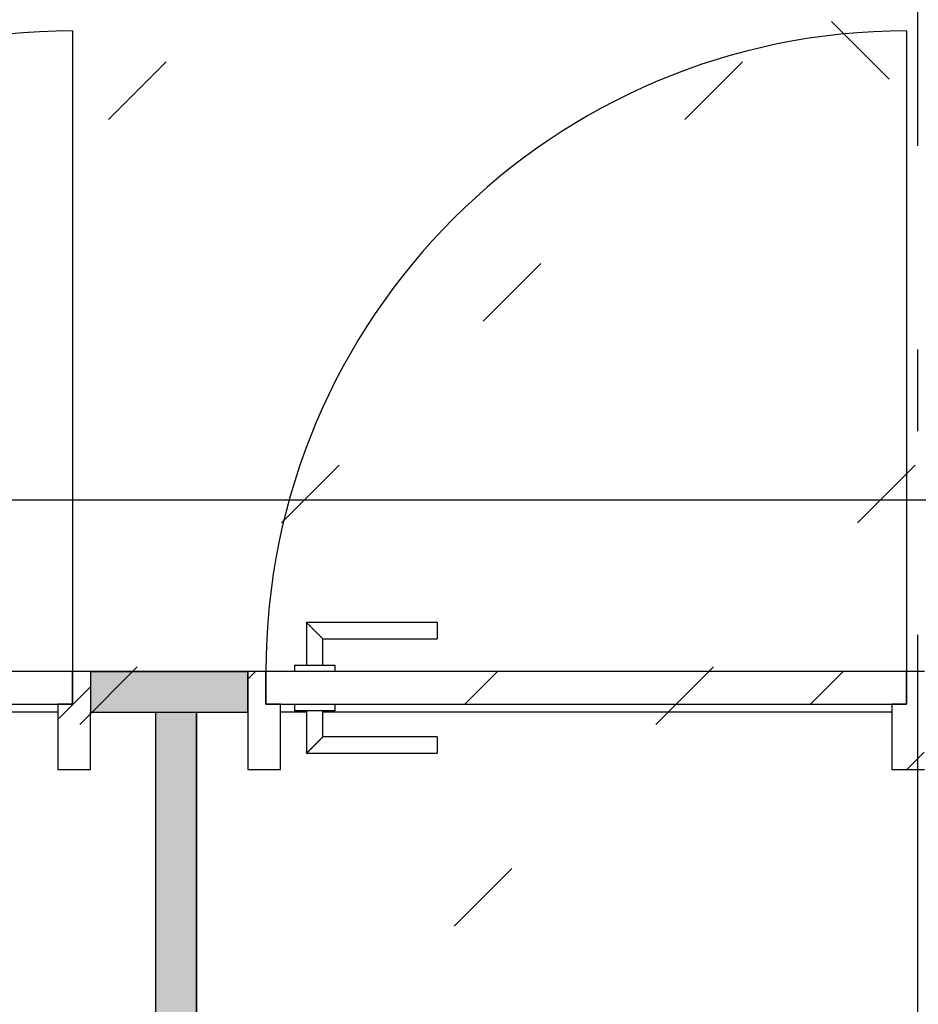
# Model space of a CAD drawing. Extents: x 2 to 87, y -108 to 11.
# Tile 276 of 352: x 41.53 to 42.63, y -36.36 to -35.15. Entities that reach past the tile are written whole.
import ezdxf

# ---------------------------------------------------------------- set-up
doc = ezdxf.new("R2010")
doc.units = 0
doc.header["$MEASUREMENT"] = 0
doc.linetypes.add('DASHDOT', pattern=[1, 0.5, -0.25, 0, -0.25])
doc.linetypes.add('DOT', pattern=[0.25, 0, -0.25])
for name, color, linetype in [('10', 7, 'CONTINUOUS'), ('16', 7, 'CONTINUOUS'), ('25', 7, 'CONTINUOUS'), ('30', 7, 'CONTINUOUS'), ('5', 7, 'CONTINUOUS'), ('6', 7, 'CONTINUOUS'), ('8', 7, 'CONTINUOUS')]:
    doc.layers.add(name, color=color, linetype=linetype)

msp = doc.modelspace()

# ---------------------------------------------------------------- linework, layer by layer
at = {"layer": '10', "color": 7, "linetype": 'Continuous'}
msp.add_line((31.8309, -35.742), (43.8776, -35.742), dxfattribs=at)
at = {"layer": '16', "color": 62, "linetype": 'Continuous'}
for p, q in [((41.5906, -35.1665), (41.5906, -35.9525)), ((42.6139, -35.1665), (42.6139, -35.9525))]:
    msp.add_line(p, q, dxfattribs=at)
for centre in [(41.5906, -35.9525), (42.6139, -35.9525)]:
    msp.add_arc(centre, 0.786, 90, 180, dxfattribs=at)
at = {"layer": '25', "color": 62, "linetype": 'Continuous'}
for p, q in [((41.6126, -35.9525), (41.8059, -35.9525)), ((41.6126, -35.9525), (41.6126, -36.0025)), ((41.8059, -35.9525), (41.8059, -36.0025)), ((41.6126, -36.0025), (41.7426, -36.0025)), ((41.6926, -36.0025), (41.7426, -36.0025)), ((41.6926, -36.0025), (41.6926, -37.2025)), ((41.7426, -36.0025), (41.7426, -37.2025)), ((41.7426, -36.0025), (41.8059, -36.0025))]:
    msp.add_line(p, q, dxfattribs=at)
for points in [[(41.6126, -35.9525), (41.6126, -35.9525), (41.8059, -35.9525)], [(41.6126, -35.9525), (41.6126, -36.0025), (41.8059, -36.0025)], [(41.6126, -35.9525), (41.8059, -35.9525), (41.8059, -36.0025)], [(41.6126, -36.0025), (41.6126, -36.0025), (41.7426, -36.0025)], [(41.6926, -36.0025), (41.6926, -36.0025), (41.7426, -36.0025)], [(41.6926, -36.0025), (41.6926, -37.2025), (41.7426, -37.2025)], [(41.6926, -36.0025), (41.7426, -36.0025), (41.7426, -37.2025)], [(41.7426, -36.0025), (41.7426, -36.0025), (41.8059, -36.0025)]]:
    msp.add_solid(points, dxfattribs=at)
at = {"layer": '30', "color": 62, "linetype": 'Continuous'}
for p, q in [((41.6126, -35.9525), (41.5906, -35.9525)), ((41.5906, -35.9525), (41.5906, -35.9925)), ((41.8279, -35.9525), (41.8059, -35.9525)), ((41.8279, -35.9925), (41.8279, -35.9525)), ((42.6359, -35.9525), (42.6139, -35.9525)), ((42.6139, -35.9525), (42.6139, -35.9925)), ((41.5906, -35.9925), (41.5726, -35.9925)), ((41.5726, -35.9925), (41.5726, -36.0725)), ((41.8459, -35.9925), (41.8279, -35.9925)), ((41.8459, -36.0725), (41.8459, -35.9925)), ((42.6139, -35.9925), (42.5959, -35.9925)), ((42.5959, -35.9925), (42.5959, -36.0725)), ((41.6126, -36.0725), (41.6126, -36.0025)), ((41.8059, -36.0025), (41.8059, -36.0725)), ((41.5726, -36.0725), (41.6126, -36.0725)), ((41.8059, -36.0725), (41.8459, -36.0725)), ((42.5959, -36.0725), (42.6359, -36.0725))]:
    msp.add_line(p, q, dxfattribs=at)
at = {"layer": '5', "color": 7, "linetype": 'DASHDOT'}
msp.add_line((42.6276, -7.3075), (42.6276, -96.5075), dxfattribs=at)
at = {"layer": '6', "color": 62, "linetype": 'Continuous'}
for p, q in [((41.8059, -35.9525), (41.6126, -35.9525)), ((41.6126, -35.9525), (41.6126, -36.0025)), ((41.8059, -36.0025), (41.8059, -35.9525)), ((41.5726, -36.0025), (40.8746, -36.0025)), ((41.6126, -36.0025), (41.6926, -36.0025)), ((41.6926, -36.0025), (41.6926, -37.2025)), ((41.7426, -37.2025), (41.7426, -36.0025)), ((41.7426, -36.0025), (41.8059, -36.0025)), ((41.8779, -36.0025), (41.8459, -36.0025)), ((42.5959, -36.0025), (41.8979, -36.0025))]:
    msp.add_line(p, q, dxfattribs=at)
at = {"layer": '8', "color": 5, "linetype": 'DOT'}
for p, q in [((44.0776, -36.7106), (33.5276, -26.1606)), ((38.9124, -37.9974), (49.6276, -27.2822)), ((43.2431, -37.9974), (33.5276, -28.2819)), ((39.6195, -37.9974), (44.0776, -33.5393)), ((40.3266, -37.9974), (44.0776, -34.2464))]:
    msp.add_line(p, q, dxfattribs=at)
at = {"layer": '8', "color": 62, "linetype": 'Continuous'}
for p, q in [((41.8779, -35.8925), (41.8779, -35.9445)), ((42.0379, -35.8925), (41.8779, -35.8925)), ((42.0379, -35.8925), (42.0379, -35.9125)), ((41.8979, -35.9445), (41.8979, -35.9125)), ((41.8979, -35.9125), (42.0379, -35.9125)), ((41.8629, -35.9445), (41.8629, -35.9525)), ((41.8629, -35.9445), (41.9129, -35.9445)), ((41.9129, -35.9525), (41.9129, -35.9445)), ((41.5906, -35.9525), (40.8046, -35.9525)), ((41.5906, -35.9925), (41.5906, -35.9525)), ((41.8059, -35.9618), (41.8152, -35.9525)), ((42.6139, -35.9525), (41.8279, -35.9525)), ((41.8279, -35.9525), (41.8279, -35.9925)), ((42.0721, -35.9925), (42.1121, -35.9525)), ((42.4964, -35.9925), (42.5364, -35.9525)), ((42.6139, -35.9925), (42.6139, -35.9525)), ((41.5726, -36.0112), (41.6126, -35.9712)), ((40.8046, -35.9925), (41.5906, -35.9925)), ((41.8279, -35.9925), (42.6139, -35.9925)), ((41.8629, -35.9925), (41.8629, -36.0005)), ((41.9129, -36.0005), (41.9129, -35.9925)), ((41.9129, -36.0005), (41.8629, -36.0005)), ((41.8779, -36.0005), (41.8779, -36.0525)), ((41.8979, -36.0325), (41.8979, -36.0005)), ((42.0379, -36.0325), (41.8979, -36.0325)), ((42.0379, -36.0325), (42.0379, -36.0525)), ((41.8779, -36.0525), (42.0379, -36.0525)), ((42.6144, -36.0725), (42.6357, -36.0512))]:
    msp.add_line(p, q, dxfattribs=at)
for points in [[(41.8979, -35.9125), (41.8979, -35.9124), (41.8978, -35.9124), (41.8978, -35.9124), (41.8978, -35.9124), (41.8978, -35.9124), (41.8978, -35.9124), (41.8978, -35.9124), (41.8978, -35.9124), (41.8978, -35.9124), (41.8978, -35.9124), (41.8978, -35.9124), (41.8978, -35.9124), (41.8978, -35.9124), (41.8978, -35.9124), (41.8978, -35.9124), (41.8978, -35.9124), (41.8978, -35.9124), (41.8978, -35.9124), (41.8978, -35.9124), (41.8978, -35.9124), (41.8978, -35.9124), (41.8978, -35.9124), (41.8978, -35.9124), (41.8978, -35.9124), (41.8978, -35.9124), (41.8978, -35.9124), (41.8978, -35.9124), (41.8978, -35.9124), (41.8977, -35.9123), (41.8977, -35.9123), (41.8977, -35.9123), (41.8977, -35.9123), (41.8977, -35.9123), (41.8977, -35.9123), (41.8977, -35.9123), (41.8977, -35.9123), (41.8977, -35.9123), (41.8977, -35.9123), (41.8977, -35.9123), (41.8977, -35.9123), (41.8977, -35.9123), (41.8977, -35.9123), (41.8977, -35.9123), (41.8977, -35.9123), (41.8977, -35.9123), (41.8977, -35.9123), (41.8977, -35.9123), (41.8976, -35.9122), (41.8976, -35.9122), (41.8976, -35.9122), (41.8976, -35.9122), (41.8976, -35.9122), (41.8976, -35.9122), (41.8976, -35.9122), (41.8976, -35.9122), (41.8976, -35.9122), (41.8976, -35.9122), (41.8976, -35.9122), (41.8976, -35.9122), (41.8976, -35.9122), (41.8976, -35.9122), (41.8976, -35.9122), (41.8975, -35.9121), (41.8974, -35.912), (41.8974, -35.912), (41.8974, -35.912), (41.8974, -35.912), (41.8974, -35.912), (41.8974, -35.912), (41.8974, -35.912), (41.8974, -35.912), (41.8974, -35.912), (41.8974, -35.912), (41.8974, -35.912), (41.8974, -35.912), (41.8973, -35.9119), (41.8973, -35.9119), (41.8973, -35.9119), (41.8973, -35.9119), (41.8973, -35.9119), (41.8973, -35.9119), (41.8973, -35.9119), (41.8973, -35.9119), (41.8973, -35.9119), (41.8973, -35.9119), (41.8972, -35.9118), (41.8972, -35.9118), (41.8972, -35.9118), (41.8972, -35.9118), (41.8972, -35.9118), (41.8972, -35.9118), (41.8972, -35.9118), (41.8972, -35.9118), (41.8972, -35.9118), (41.8972, -35.9118), (41.8971, -35.9117), (41.8971, -35.9117), (41.8971, -35.9117), (41.8971, -35.9117), (41.8971, -35.9117), (41.8971, -35.9117), (41.8971, -35.9117), (41.8971, -35.9117), (41.8971, -35.9117), (41.8971, -35.9117), (41.897, -35.9116), (41.897, -35.9116), (41.897, -35.9116), (41.897, -35.9116), (41.897, -35.9116), (41.897, -35.9116), (41.897, -35.9116), (41.897, -35.9116), (41.897, -35.9115), (41.8969, -35.9115), (41.8969, -35.9115), (41.8969, -35.9115), (41.8969, -35.9115), (41.8969, -35.9115), (41.8969, -35.9115), (41.8969, -35.9115), (41.8969, -35.9115), (41.8968, -35.9114), (41.8968, -35.9114), (41.8968, -35.9114), (41.8968, -35.9114), (41.8968, -35.9114), (41.8968, -35.9114), (41.8968, -35.9114), (41.8968, -35.9114), (41.8967, -35.9113), (41.8967, -35.9113), (41.8967, -35.9113), (41.8967, -35.9113), (41.8967, -35.9113), (41.8967, -35.9113), (41.8967, -35.9113), (41.8967, -35.9113), (41.8966, -35.9112), (41.8966, -35.9112), (41.8966, -35.9112), (41.8966, -35.9112), (41.8966, -35.9112), (41.8966, -35.9112), (41.8966, -35.9112), (41.8964, -35.911), (41.8963, -35.9109), (41.8963, -35.9109), (41.8963, -35.9109), (41.8963, -35.9109), (41.8963, -35.9109), (41.8963, -35.9109), (41.8963, -35.9109), (41.8962, -35.9108), (41.8962, -35.9108), (41.8962, -35.9108), (41.8962, -35.9108), (41.8962, -35.9108), (41.8962, -35.9108), (41.8962, -35.9108), (41.8961, -35.9107), (41.8961, -35.9107), (41.8961, -35.9107), (41.8961, -35.9107), (41.8961, -35.9107), (41.8961, -35.9107), (41.896, -35.9106), (41.896, -35.9106), (41.896, -35.9106), (41.896, -35.9106), (41.896, -35.9106), (41.896, -35.9106), (41.8959, -35.9105), (41.8959, -35.9105), (41.8959, -35.9105), (41.8959, -35.9105), (41.8959, -35.9105), (41.8959, -35.9105), (41.8958, -35.9104), (41.8958, -35.9104), (41.8958, -35.9104), (41.8958, -35.9104), (41.8958, -35.9104), (41.8958, -35.9104), (41.8957, -35.9103), (41.8957, -35.9103), (41.8957, -35.9103), (41.8957, -35.9103), (41.8957, -35.9103), (41.8957, -35.9103), (41.8956, -35.9102), (41.8956, -35.9102), (41.8956, -35.9102), (41.8956, -35.9102), (41.8956, -35.9102), (41.8956, -35.9102), (41.8955, -35.9101), (41.8955, -35.9101), (41.8955, -35.9101), (41.8955, -35.9101), (41.8955, -35.9101), (41.8955, -35.91), (41.8954, -35.91), (41.8954, -35.91), (41.8954, -35.91), (41.8954, -35.91), (41.8954, -35.91), (41.8953, -35.9099), (41.8953, -35.9099), (41.8953, -35.9099), (41.8953, -35.9099), (41.8953, -35.9099), (41.8953, -35.9098), (41.8952, -35.9098), (41.8952, -35.9098), (41.8952, -35.9098), (41.8952, -35.9098), (41.8952, -35.9098), (41.8951, -35.9097), (41.8951, -35.9097), (41.8951, -35.9097), (41.8951, -35.9097), (41.8951, -35.9097), (41.895, -35.9096), (41.895, -35.9096), (41.895, -35.9096), (41.895, -35.9096), (41.895, -35.9096), (41.8949, -35.9095), (41.8949, -35.9095), (41.8949, -35.9095), (41.8949, -35.9095), (41.8949, -35.9095), (41.8948, -35.9094), (41.8948, -35.9094), (41.8948, -35.9094), (41.8948, -35.9094), (41.8948, -35.9094), (41.8948, -35.9094), (41.8947, -35.9093), (41.8946, -35.9092), (41.8946, -35.9092), (41.8946, -35.9092), (41.8946, -35.9092), (41.8945, -35.9091), (41.8945, -35.9091), (41.8945, -35.9091), (41.8945, -35.9091), (41.8945, -35.9091), (41.8944, -35.909), (41.8944, -35.909), (41.8944, -35.909), (41.8944, -35.909), (41.8944, -35.909), (41.8943, -35.9089), (41.8943, -35.9089), (41.8943, -35.9089), (41.8943, -35.9089), (41.8943, -35.9089), (41.8942, -35.9088), (41.8942, -35.9088), (41.8942, -35.9088), (41.8942, -35.9088), (41.8942, -35.9088), (41.8941, -35.9087), (41.8941, -35.9087), (41.8941, -35.9087), (41.8941, -35.9087), (41.894, -35.9086), (41.894, -35.9086), (41.894, -35.9086), (41.894, -35.9086), (41.894, -35.9086), (41.8939, -35.9085), (41.8939, -35.9085), (41.8939, -35.9085), (41.8939, -35.9085), (41.8939, -35.9084), (41.8938, -35.9084), (41.8938, -35.9084), (41.8938, -35.9084), (41.8938, -35.9084), (41.8937, -35.9083), (41.8937, -35.9083), (41.8937, -35.9083), (41.8937, -35.9083), (41.8937, -35.9083), (41.8936, -35.9082), (41.8936, -35.9082), (41.8936, -35.9082), (41.8936, -35.9082), (41.8935, -35.9081), (41.8935, -35.9081), (41.8935, -35.9081), (41.8935, -35.9081), (41.8934, -35.908), (41.8934, -35.908), (41.8934, -35.908), (41.8934, -35.908), (41.8934, -35.908), (41.8933, -35.9079), (41.8933, -35.9079), (41.8933, -35.9079), (41.8933, -35.9079), (41.8932, -35.9078), (41.8932, -35.9078), (41.8932, -35.9078), (41.8932, -35.9078), (41.8932, -35.9077), (41.8931, -35.9077), (41.8931, -35.9077), (41.8931, -35.9077), (41.8931, -35.9077), (41.893, -35.9076), (41.893, -35.9076), (41.893, -35.9076), (41.893, -35.9076), (41.8929, -35.9075), (41.8929, -35.9075), (41.8929, -35.9075), (41.8929, -35.9075), (41.8928, -35.9074), (41.8928, -35.9074), (41.8928, -35.9074), (41.8928, -35.9074), (41.8928, -35.9074), (41.8927, -35.9073), (41.8927, -35.9073), (41.8927, -35.9073), (41.8927, -35.9073), (41.8926, -35.9072), (41.8926, -35.9072), (41.8926, -35.9072), (41.8926, -35.9072), (41.8925, -35.9071), (41.8924, -35.907), (41.8924, -35.907), (41.8924, -35.907), (41.8924, -35.907), (41.8923, -35.9069), (41.8923, -35.9069), (41.8923, -35.9069), (41.8923, -35.9069), (41.8922, -35.9068), (41.8922, -35.9068), (41.8922, -35.9068), (41.8922, -35.9068), (41.8921, -35.9067), (41.8921, -35.9067), (41.8921, -35.9067), (41.8921, -35.9067), (41.892, -35.9066), (41.892, -35.9066), (41.892, -35.9066), (41.892, -35.9066), (41.8919, -35.9065), (41.8919, -35.9065), (41.8919, -35.9065), (41.8919, -35.9065), (41.8918, -35.9064), (41.8918, -35.9064), (41.8918, -35.9064), (41.8918, -35.9064), (41.8917, -35.9063), (41.8917, -35.9063), (41.8917, -35.9063), (41.8917, -35.9063), (41.8916, -35.9062), (41.8916, -35.9062), (41.8916, -35.9062), (41.8916, -35.9062), (41.8915, -35.9061), (41.8915, -35.9061), (41.8915, -35.9061), (41.8915, -35.9061), (41.8914, -35.906), (41.8914, -35.906), (41.8914, -35.906), (41.8914, -35.906), (41.8913, -35.9059), (41.8913, -35.9059), (41.8913, -35.9059), (41.8913, -35.9059), (41.8912, -35.9058), (41.8912, -35.9058), (41.8912, -35.9058), (41.8912, -35.9058), (41.8911, -35.9057), (41.8911, -35.9057), (41.8911, -35.9057), (41.8911, -35.9056), (41.891, -35.9056), (41.891, -35.9056), (41.891, -35.9056), (41.8909, -35.9055), (41.8909, -35.9055), (41.8909, -35.9055), (41.8909, -35.9055), (41.8908, -35.9054), (41.8908, -35.9054), (41.8908, -35.9054), (41.8908, -35.9054), (41.8907, -35.9053), (41.8907, -35.9053), (41.8907, -35.9053), (41.8907, -35.9053), (41.8906, -35.9052), (41.8906, -35.9052), (41.8906, -35.9052), (41.8906, -35.9052), (41.8905, -35.9051), (41.8905, -35.9051), (41.8905, -35.9051), (41.8905, -35.9051), (41.8904, -35.905), (41.8904, -35.905), (41.8904, -35.905), (41.8903, -35.9049), (41.8903, -35.9049), (41.8903, -35.9049), (41.8903, -35.9049), (41.8902, -35.9048), (41.8902, -35.9048), (41.8902, -35.9048), (41.8902, -35.9048), (41.8901, -35.9047), (41.8901, -35.9047), (41.8901, -35.9047), (41.8901, -35.9047), (41.89, -35.9046), (41.89, -35.9046), (41.89, -35.9046), (41.8899, -35.9045), (41.8898, -35.9044), (41.8898, -35.9044), (41.8898, -35.9044), (41.8898, -35.9044), (41.8897, -35.9043), (41.8897, -35.9043), (41.8897, -35.9043), (41.8897, -35.9043), (41.8896, -35.9042), (41.8896, -35.9042), (41.8896, -35.9042), (41.8895, -35.9041), (41.8895, -35.9041), (41.8895, -35.9041), (41.8895, -35.9041), (41.8894, -35.904), (41.8894, -35.904), (41.8894, -35.904), (41.8894, -35.904), (41.8893, -35.9039), (41.8893, -35.9039), (41.8893, -35.9039), (41.8892, -35.9038), (41.8892, -35.9038), (41.8892, -35.9038), (41.8892, -35.9038), (41.8891, -35.9037), (41.8891, -35.9037), (41.8891, -35.9037), (41.8891, -35.9037), (41.889, -35.9036), (41.889, -35.9036), (41.889, -35.9036), (41.8889, -35.9035), (41.8889, -35.9035), (41.8889, -35.9035), (41.8889, -35.9035), (41.8888, -35.9034), (41.8888, -35.9034), (41.8888, -35.9034), (41.8888, -35.9034), (41.8887, -35.9033), (41.8887, -35.9033), (41.8887, -35.9033), (41.8887, -35.9032), (41.8886, -35.9032), (41.8886, -35.9032), (41.8886, -35.9032), (41.8885, -35.9031), (41.8885, -35.9031), (41.8885, -35.9031), (41.8885, -35.9031), (41.8884, -35.903), (41.8884, -35.903), (41.8884, -35.903), (41.8884, -35.9029), (41.8883, -35.9029), (41.8883, -35.9029), (41.8883, -35.9029), (41.8882, -35.9028), (41.8882, -35.9028), (41.8882, -35.9028), (41.8882, -35.9028), (41.8881, -35.9027), (41.8881, -35.9027), (41.8881, -35.9027), (41.8881, -35.9026), (41.888, -35.9026), (41.888, -35.9026), (41.888, -35.9026), (41.8879, -35.9025), (41.8879, -35.9025), (41.8879, -35.9025), (41.8879, -35.9025), (41.8878, -35.9024), (41.8878, -35.9024), (41.8878, -35.9024), (41.8878, -35.9024), (41.8877, -35.9023), (41.8877, -35.9023), (41.8877, -35.9023), (41.8876, -35.9022), (41.8876, -35.9022), (41.8876, -35.9022), (41.8876, -35.9022), (41.8875, -35.9021), (41.8875, -35.9021), (41.8875, -35.9021), (41.8875, -35.9021), (41.8874, -35.902), (41.8874, -35.902), (41.8874, -35.902), (41.8872, -35.9018), (41.8871, -35.9017), (41.8871, -35.9017), (41.8871, -35.9017), (41.887, -35.9016), (41.887, -35.9016), (41.887, -35.9016), (41.887, -35.9016), (41.8869, -35.9015), (41.8869, -35.9015), (41.8869, -35.9015), (41.8869, -35.9015), (41.8868, -35.9014), (41.8868, -35.9014), (41.8868, -35.9014), (41.8867, -35.9013), (41.8867, -35.9013), (41.8867, -35.9013), (41.8867, -35.9013), (41.8866, -35.9012), (41.8866, -35.9012), (41.8866, -35.9012), (41.8866, -35.9012), (41.8865, -35.9011), (41.8865, -35.9011), (41.8865, -35.9011), (41.8864, -35.901), (41.8864, -35.901), (41.8864, -35.901), (41.8864, -35.901), (41.8863, -35.9009), (41.8863, -35.9009), (41.8863, -35.9009), (41.8863, -35.9009), (41.8862, -35.9008), (41.8862, -35.9008), (41.8862, -35.9008), (41.8861, -35.9007), (41.8861, -35.9007), (41.8861, -35.9007), (41.8861, -35.9007), (41.886, -35.9006), (41.886, -35.9006), (41.886, -35.9006), (41.886, -35.9006), (41.8859, -35.9005), (41.8859, -35.9005), (41.8859, -35.9005), (41.8859, -35.9005), (41.8858, -35.9004), (41.8858, -35.9004), (41.8858, -35.9004), (41.8857, -35.9003), (41.8857, -35.9003), (41.8857, -35.9003), (41.8857, -35.9003), (41.8856, -35.9002), (41.8856, -35.9002), (41.8856, -35.9002), (41.8856, -35.9002), (41.8855, -35.9001), (41.8855, -35.9001), (41.8855, -35.9001), (41.8855, -35.9001), (41.8854, -35.9), (41.8854, -35.9), (41.8854, -35.9), (41.8853, -35.8999), (41.8853, -35.8999), (41.8853, -35.8999), (41.8853, -35.8999), (41.8852, -35.8998), (41.8852, -35.8998), (41.8852, -35.8998), (41.8852, -35.8998), (41.8851, -35.8997), (41.8851, -35.8997), (41.8851, -35.8997), (41.8851, -35.8997), (41.885, -35.8996), (41.885, -35.8996), (41.885, -35.8996), (41.885, -35.8996), (41.8849, -35.8995), (41.8849, -35.8995), (41.8849, -35.8995), (41.8849, -35.8995), (41.8848, -35.8994), (41.8848, -35.8994), (41.8848, -35.8994), (41.8847, -35.8994), (41.8847, -35.8993), (41.8847, -35.8993), (41.8847, -35.8993), (41.8846, -35.8992), (41.8845, -35.8991), (41.8845, -35.8991), (41.8845, -35.8991), (41.8845, -35.8991), (41.8844, -35.899), (41.8844, -35.899), (41.8844, -35.899), (41.8844, -35.899), (41.8843, -35.8989), (41.8843, -35.8989), (41.8843, -35.8989), (41.8843, -35.8989), (41.8842, -35.8988), (41.8842, -35.8988), (41.8842, -35.8988), (41.8842, -35.8988), (41.8841, -35.8987), (41.8841, -35.8987), (41.8841, -35.8987), (41.8841, -35.8987), (41.884, -35.8986), (41.884, -35.8986), (41.884, -35.8986), (41.884, -35.8986), (41.8839, -35.8985), (41.8839, -35.8985), (41.8839, -35.8985), (41.8839, -35.8985), (41.8838, -35.8984), (41.8838, -35.8984), (41.8838, -35.8984), (41.8838, -35.8984), (41.8837, -35.8983), (41.8837, -35.8983), (41.8837, -35.8983), (41.8837, -35.8983), (41.8836, -35.8982), (41.8836, -35.8982), (41.8836, -35.8982), (41.8836, -35.8982), (41.8835, -35.8981), (41.8835, -35.8981), (41.8835, -35.8981), (41.8835, -35.8981), (41.8834, -35.898), (41.8834, -35.898), (41.8834, -35.898), (41.8834, -35.898), (41.8833, -35.8979), (41.8833, -35.8979), (41.8833, -35.8979), (41.8833, -35.8979), (41.8832, -35.8978), (41.8832, -35.8978), (41.8832, -35.8978), (41.8832, -35.8978), (41.8831, -35.8977), (41.8831, -35.8977), (41.8831, -35.8977), (41.8831, -35.8977), (41.8831, -35.8976), (41.883, -35.8976), (41.883, -35.8976), (41.883, -35.8976), (41.883, -35.8976), (41.8829, -35.8975), (41.8829, -35.8975), (41.8829, -35.8975), (41.8829, -35.8975), (41.8828, -35.8974), (41.8828, -35.8974), (41.8828, -35.8974), (41.8828, -35.8974), (41.8827, -35.8973), (41.8827, -35.8973), (41.8827, -35.8973), (41.8827, -35.8973), (41.8827, -35.8973), (41.8826, -35.8972), (41.8826, -35.8972), (41.8826, -35.8972), (41.8826, -35.8972), (41.8825, -35.8971), (41.8825, -35.8971), (41.8825, -35.8971), (41.8825, -35.8971), (41.8824, -35.897), (41.8824, -35.897), (41.8824, -35.897), (41.8824, -35.897), (41.8824, -35.897), (41.8823, -35.8969), (41.8823, -35.8969), (41.8823, -35.8969), (41.8823, -35.8969), (41.8822, -35.8968), (41.8822, -35.8968), (41.8822, -35.8968), (41.8822, -35.8968), (41.8821, -35.8968), (41.8821, -35.8967), (41.8821, -35.8967), (41.8821, -35.8967), (41.8821, -35.8967), (41.882, -35.8966), (41.882, -35.8966), (41.882, -35.8966), (41.882, -35.8966), (41.882, -35.8966), (41.8819, -35.8965), (41.8819, -35.8965), (41.8819, -35.8965), (41.8819, -35.8965), (41.8818, -35.8964), (41.8818, -35.8964), (41.8818, -35.8964), (41.8818, -35.8964), (41.8818, -35.8964), (41.8817, -35.8963), (41.8817, -35.8963), (41.8817, -35.8963), (41.8817, -35.8963), (41.8816, -35.8962), (41.8816, -35.8962), (41.8816, -35.8962), (41.8816, -35.8962), (41.8816, -35.8962), (41.8815, -35.8961), (41.8815, -35.8961), (41.8815, -35.8961), (41.8815, -35.8961), (41.8815, -35.8961), (41.8814, -35.896), (41.8814, -35.896), (41.8814, -35.896), (41.8814, -35.896), (41.8814, -35.896), (41.8813, -35.8959), (41.8813, -35.8959), (41.8813, -35.8959), (41.8813, -35.8959), (41.8813, -35.8958), (41.8812, -35.8958), (41.8812, -35.8958), (41.8812, -35.8958), (41.8812, -35.8958), (41.8811, -35.8957), (41.8811, -35.8957), (41.8811, -35.8957), (41.8811, -35.8957), (41.8811, -35.8957), (41.881, -35.8956), (41.881, -35.8956), (41.881, -35.8956), (41.881, -35.8956), (41.881, -35.8956), (41.881, -35.8956), (41.8809, -35.8955), (41.8809, -35.8955), (41.8809, -35.8955), (41.8809, -35.8955), (41.8809, -35.8955), (41.8808, -35.8954), (41.8808, -35.8954), (41.8808, -35.8954), (41.8808, -35.8954), (41.8808, -35.8954), (41.8807, -35.8953), (41.8807, -35.8953), (41.8807, -35.8953), (41.8807, -35.8953), (41.8807, -35.8953), (41.8806, -35.8952), (41.8806, -35.8952), (41.8806, -35.8952), (41.8806, -35.8952), (41.8806, -35.8952), (41.8806, -35.8952), (41.8805, -35.8951), (41.8805, -35.8951), (41.8805, -35.8951), (41.8805, -35.8951), (41.8805, -35.8951), (41.8804, -35.895), (41.8804, -35.895), (41.8804, -35.895), (41.8804, -35.895), (41.8804, -35.895), (41.8804, -35.895), (41.8803, -35.8949), (41.8803, -35.8949), (41.8803, -35.8949), (41.8803, -35.8949), (41.8803, -35.8949), (41.8802, -35.8948), (41.8801, -35.8947), (41.8801, -35.8947), (41.8801, -35.8947), (41.8801, -35.8947), (41.8801, -35.8947), (41.8801, -35.8947), (41.88, -35.8946), (41.88, -35.8946), (41.88, -35.8946), (41.88, -35.8946), (41.88, -35.8946), (41.88, -35.8946), (41.8799, -35.8945), (41.8799, -35.8945), (41.8799, -35.8945), (41.8799, -35.8945), (41.8799, -35.8945), (41.8799, -35.8945), (41.8798, -35.8944), (41.8798, -35.8944), (41.8798, -35.8944), (41.8798, -35.8944), (41.8798, -35.8944), (41.8798, -35.8944), (41.8797, -35.8943), (41.8797, -35.8943), (41.8797, -35.8943), (41.8797, -35.8943), (41.8797, -35.8943), (41.8797, -35.8943), (41.8796, -35.8942), (41.8796, -35.8942), (41.8796, -35.8942), (41.8796, -35.8942), (41.8796, -35.8942), (41.8796, -35.8942), (41.8796, -35.8942), (41.8795, -35.8941), (41.8795, -35.8941), (41.8795, -35.8941), (41.8795, -35.8941), (41.8795, -35.8941), (41.8795, -35.8941), (41.8795, -35.8941), (41.8794, -35.894), (41.8794, -35.894), (41.8794, -35.894), (41.8794, -35.894), (41.8794, -35.894), (41.8794, -35.894), (41.8794, -35.894), (41.8793, -35.8939), (41.8793, -35.8939), (41.8793, -35.8939), (41.8793, -35.8939), (41.8793, -35.8939), (41.8793, -35.8939), (41.8793, -35.8939), (41.8792, -35.8938), (41.8792, -35.8938), (41.8792, -35.8938), (41.8792, -35.8938), (41.8792, -35.8938), (41.8792, -35.8938), (41.8792, -35.8938), (41.8791, -35.8937), (41.8791, -35.8937), (41.8791, -35.8937), (41.8791, -35.8937), (41.8791, -35.8937), (41.8791, -35.8937), (41.8791, -35.8937), (41.8791, -35.8937), (41.879, -35.8936), (41.879, -35.8936), (41.879, -35.8936), (41.879, -35.8936), (41.879, -35.8936), (41.879, -35.8936), (41.879, -35.8936), (41.879, -35.8936), (41.8789, -35.8935), (41.8789, -35.8935), (41.8789, -35.8935), (41.8789, -35.8935), (41.8789, -35.8935), (41.8789, -35.8935), (41.8789, -35.8935), (41.8789, -35.8935), (41.8789, -35.8935), (41.8788, -35.8934), (41.8788, -35.8934), (41.8788, -35.8934), (41.8788, -35.8934), (41.8788, -35.8934), (41.8788, -35.8934), (41.8788, -35.8934), (41.8788, -35.8934), (41.8786, -35.8932), (41.8785, -35.8931), (41.8785, -35.8931), (41.8785, -35.8931), (41.8785, -35.8931), (41.8785, -35.8931), (41.8785, -35.8931), (41.8785, -35.8931), (41.8785, -35.8931), (41.8785, -35.8931), (41.8785, -35.8931), (41.8784, -35.893), (41.8784, -35.893), (41.8784, -35.893), (41.8784, -35.893), (41.8784, -35.893), (41.8784, -35.893), (41.8784, -35.893), (41.8784, -35.893), (41.8784, -35.893), (41.8784, -35.893), (41.8784, -35.893), (41.8784, -35.893), (41.8783, -35.8929), (41.8783, -35.8929), (41.8783, -35.8929), (41.8783, -35.8929), (41.8783, -35.8929), (41.8783, -35.8929), (41.8783, -35.8929), (41.8783, -35.8929), (41.8783, -35.8929), (41.8783, -35.8929), (41.8783, -35.8929), (41.8783, -35.8929), (41.8783, -35.8929), (41.8782, -35.8928), (41.8782, -35.8928), (41.8782, -35.8928), (41.8782, -35.8928), (41.8782, -35.8928), (41.8782, -35.8928), (41.8782, -35.8928), (41.8782, -35.8928), (41.8782, -35.8928), (41.8782, -35.8928), (41.8782, -35.8928), (41.8782, -35.8928), (41.8782, -35.8928), (41.8782, -35.8928), (41.8782, -35.8928), (41.878, -35.8926), (41.8779, -35.8926), (41.8779, -35.8925)], [(41.8779, -36.0525), (41.8779, -36.0524), (41.878, -36.0524), (41.878, -36.0524), (41.878, -36.0524), (41.878, -36.0524), (41.878, -36.0524), (41.878, -36.0524), (41.878, -36.0524), (41.878, -36.0524), (41.878, -36.0524), (41.878, -36.0524), (41.878, -36.0524), (41.878, -36.0524), (41.878, -36.0524), (41.878, -36.0524), (41.878, -36.0524), (41.878, -36.0524), (41.878, -36.0524), (41.878, -36.0524), (41.878, -36.0524), (41.878, -36.0524), (41.878, -36.0524), (41.878, -36.0524), (41.878, -36.0524), (41.878, -36.0524), (41.878, -36.0524), (41.878, -36.0524), (41.878, -36.0524), (41.8781, -36.0523), (41.8781, -36.0523), (41.8781, -36.0523), (41.8781, -36.0523), (41.8781, -36.0523), (41.8781, -36.0523), (41.8781, -36.0523), (41.8781, -36.0523), (41.8781, -36.0523), (41.8781, -36.0523), (41.8781, -36.0523), (41.8781, -36.0523), (41.8781, -36.0523), (41.8781, -36.0523), (41.8781, -36.0523), (41.8781, -36.0523), (41.8781, -36.0523), (41.8781, -36.0523), (41.8781, -36.0523), (41.8782, -36.0522), (41.8782, -36.0522), (41.8782, -36.0522), (41.8782, -36.0522), (41.8782, -36.0522), (41.8782, -36.0522), (41.8782, -36.0522), (41.8782, -36.0522), (41.8782, -36.0522), (41.8782, -36.0522), (41.8782, -36.0522), (41.8782, -36.0522), (41.8782, -36.0522), (41.8782, -36.0522), (41.8782, -36.0522), (41.8783, -36.0521), (41.8784, -36.052), (41.8784, -36.052), (41.8784, -36.052), (41.8784, -36.052), (41.8784, -36.052), (41.8784, -36.052), (41.8784, -36.052), (41.8784, -36.052), (41.8784, -36.052), (41.8784, -36.052), (41.8784, -36.052), (41.8784, -36.052), (41.8785, -36.0519), (41.8785, -36.0519), (41.8785, -36.0519), (41.8785, -36.0519), (41.8785, -36.0519), (41.8785, -36.0519), (41.8785, -36.0519), (41.8785, -36.0519), (41.8785, -36.0519), (41.8785, -36.0519), (41.8786, -36.0518), (41.8786, -36.0518), (41.8786, -36.0518), (41.8786, -36.0518), (41.8786, -36.0518), (41.8786, -36.0518), (41.8786, -36.0518), (41.8786, -36.0518), (41.8786, -36.0518), (41.8786, -36.0518), (41.8787, -36.0517), (41.8787, -36.0517), (41.8787, -36.0517), (41.8787, -36.0517), (41.8787, -36.0517), (41.8787, -36.0517), (41.8787, -36.0517), (41.8787, -36.0517), (41.8787, -36.0517), (41.8787, -36.0517), (41.8788, -36.0516), (41.8788, -36.0516), (41.8788, -36.0516), (41.8788, -36.0516), (41.8788, -36.0516), (41.8788, -36.0516), (41.8788, -36.0516), (41.8788, -36.0516), (41.8789, -36.0515), (41.8789, -36.0515), (41.8789, -36.0515), (41.8789, -36.0515), (41.8789, -36.0515), (41.8789, -36.0515), (41.8789, -36.0515), (41.8789, -36.0515), (41.8789, -36.0515), (41.879, -36.0514), (41.879, -36.0514), (41.879, -36.0514), (41.879, -36.0514), (41.879, -36.0514), (41.879, -36.0514), (41.879, -36.0514), (41.879, -36.0514), (41.8791, -36.0513), (41.8791, -36.0513), (41.8791, -36.0513), (41.8791, -36.0513), (41.8791, -36.0513), (41.8791, -36.0513), (41.8791, -36.0513), (41.8791, -36.0513), (41.8792, -36.0512), (41.8792, -36.0512), (41.8792, -36.0512), (41.8792, -36.0512), (41.8792, -36.0512), (41.8792, -36.0512), (41.8792, -36.0512), (41.8793, -36.0511), (41.8793, -36.0511), (41.8793, -36.0511), (41.8793, -36.0511), (41.8793, -36.0511), (41.8793, -36.0511), (41.8793, -36.0511), (41.8794, -36.051), (41.8795, -36.0509), (41.8795, -36.0509), (41.8795, -36.0509), (41.8795, -36.0509), (41.8795, -36.0509), (41.8795, -36.0509), (41.8795, -36.0509), (41.8796, -36.0508), (41.8796, -36.0508), (41.8796, -36.0508), (41.8796, -36.0508), (41.8796, -36.0508), (41.8796, -36.0508), (41.8796, -36.0508), (41.8797, -36.0507), (41.8797, -36.0507), (41.8797, -36.0507), (41.8797, -36.0507), (41.8797, -36.0507), (41.8797, -36.0507), (41.8798, -36.0506), (41.8798, -36.0506), (41.8798, -36.0506), (41.8798, -36.0506), (41.8798, -36.0506), (41.8798, -36.0506), (41.8799, -36.0505), (41.8799, -36.0505), (41.8799, -36.0505), (41.8799, -36.0505), (41.8799, -36.0505), (41.8799, -36.0505), (41.88, -36.0504), (41.88, -36.0504), (41.88, -36.0504), (41.88, -36.0504), (41.88, -36.0504), (41.88, -36.0504), (41.8801, -36.0503), (41.8801, -36.0503), (41.8801, -36.0503), (41.8801, -36.0503), (41.8801, -36.0503), (41.8801, -36.0503), (41.8802, -36.0502), (41.8802, -36.0502), (41.8802, -36.0502), (41.8802, -36.0502), (41.8802, -36.0502), (41.8802, -36.0502), (41.8803, -36.0501), (41.8803, -36.0501), (41.8803, -36.0501), (41.8803, -36.0501), (41.8803, -36.0501), (41.8804, -36.05), (41.8804, -36.05), (41.8804, -36.05), (41.8804, -36.05), (41.8804, -36.05), (41.8804, -36.05), (41.8805, -36.0499), (41.8805, -36.0499), (41.8805, -36.0499), (41.8805, -36.0499), (41.8805, -36.0499), (41.8806, -36.0498), (41.8806, -36.0498), (41.8806, -36.0498), (41.8806, -36.0498), (41.8806, -36.0498), (41.8806, -36.0498), (41.8807, -36.0497), (41.8807, -36.0497), (41.8807, -36.0497), (41.8807, -36.0497), (41.8807, -36.0497), (41.8808, -36.0496), (41.8808, -36.0496), (41.8808, -36.0496), (41.8808, -36.0496), (41.8808, -36.0496), (41.8809, -36.0495), (41.8809, -36.0495), (41.8809, -36.0495), (41.8809, -36.0495), (41.8809, -36.0495), (41.881, -36.0494), (41.881, -36.0494), (41.881, -36.0494), (41.881, -36.0494), (41.881, -36.0494), (41.881, -36.0494), (41.8811, -36.0493), (41.8812, -36.0492), (41.8812, -36.0492), (41.8812, -36.0492), (41.8812, -36.0492), (41.8813, -36.0491), (41.8813, -36.0491), (41.8813, -36.0491), (41.8813, -36.0491), (41.8813, -36.0491), (41.8814, -36.049), (41.8814, -36.049), (41.8814, -36.049), (41.8814, -36.049), (41.8814, -36.049), (41.8815, -36.0489), (41.8815, -36.0489), (41.8815, -36.0489), (41.8815, -36.0489), (41.8815, -36.0489), (41.8816, -36.0488), (41.8816, -36.0488), (41.8816, -36.0488), (41.8816, -36.0488), (41.8816, -36.0488), (41.8817, -36.0487), (41.8817, -36.0487), (41.8817, -36.0487), (41.8817, -36.0487), (41.8818, -36.0486), (41.8818, -36.0486), (41.8818, -36.0486), (41.8818, -36.0486), (41.8818, -36.0486), (41.8819, -36.0485), (41.8819, -36.0485), (41.8819, -36.0485), (41.8819, -36.0485), (41.882, -36.0484), (41.882, -36.0484), (41.882, -36.0484), (41.882, -36.0484), (41.882, -36.0484), (41.8821, -36.0483), (41.8821, -36.0483), (41.8821, -36.0483), (41.8821, -36.0483), (41.8821, -36.0483), (41.8822, -36.0482), (41.8822, -36.0482), (41.8822, -36.0482), (41.8822, -36.0482), (41.8823, -36.0481), (41.8823, -36.0481), (41.8823, -36.0481), (41.8823, -36.0481), (41.8824, -36.048), (41.8824, -36.048), (41.8824, -36.048), (41.8824, -36.048), (41.8824, -36.048), (41.8825, -36.0479), (41.8825, -36.0479), (41.8825, -36.0479), (41.8825, -36.0479), (41.8826, -36.0478), (41.8826, -36.0478), (41.8826, -36.0478), (41.8826, -36.0478), (41.8827, -36.0477), (41.8827, -36.0477), (41.8827, -36.0477), (41.8827, -36.0477), (41.8827, -36.0477), (41.8828, -36.0476), (41.8828, -36.0476), (41.8828, -36.0476), (41.8828, -36.0476), (41.8829, -36.0475), (41.8829, -36.0475), (41.8829, -36.0475), (41.8829, -36.0475), (41.883, -36.0474), (41.883, -36.0474), (41.883, -36.0474), (41.883, -36.0474), (41.8831, -36.0474), (41.8831, -36.0473), (41.8831, -36.0473), (41.8831, -36.0473), (41.8831, -36.0473), (41.8832, -36.0472), (41.8832, -36.0472), (41.8832, -36.0472), (41.8832, -36.0472), (41.8833, -36.0471), (41.8834, -36.047), (41.8834, -36.047), (41.8834, -36.047), (41.8834, -36.047), (41.8835, -36.0469), (41.8835, -36.0469), (41.8835, -36.0469), (41.8835, -36.0469), (41.8836, -36.0468), (41.8836, -36.0468), (41.8836, -36.0468), (41.8836, -36.0468), (41.8837, -36.0467), (41.8837, -36.0467), (41.8837, -36.0467), (41.8837, -36.0467), (41.8838, -36.0466), (41.8838, -36.0466), (41.8838, -36.0466), (41.8838, -36.0466), (41.8839, -36.0465), (41.8839, -36.0465), (41.8839, -36.0465), (41.8839, -36.0465), (41.884, -36.0464), (41.884, -36.0464), (41.884, -36.0464), (41.884, -36.0464), (41.8841, -36.0463), (41.8841, -36.0463), (41.8841, -36.0463), (41.8841, -36.0463), (41.8842, -36.0462), (41.8842, -36.0462), (41.8842, -36.0462), (41.8842, -36.0462), (41.8843, -36.0461), (41.8843, -36.0461), (41.8843, -36.0461), (41.8843, -36.0461), (41.8844, -36.046), (41.8844, -36.046), (41.8844, -36.046), (41.8844, -36.046), (41.8845, -36.0459), (41.8845, -36.0459), (41.8845, -36.0459), (41.8845, -36.0459), (41.8846, -36.0458), (41.8846, -36.0458), (41.8846, -36.0458), (41.8846, -36.0458), (41.8847, -36.0457), (41.8847, -36.0457), (41.8847, -36.0457), (41.8847, -36.0456), (41.8848, -36.0456), (41.8848, -36.0456), (41.8848, -36.0456), (41.8849, -36.0455), (41.8849, -36.0455), (41.8849, -36.0455), (41.8849, -36.0455), (41.885, -36.0454), (41.885, -36.0454), (41.885, -36.0454), (41.885, -36.0454), (41.8851, -36.0453), (41.8851, -36.0453), (41.8851, -36.0453), (41.8851, -36.0453), (41.8852, -36.0452), (41.8852, -36.0452), (41.8852, -36.0452), (41.8852, -36.0452), (41.8853, -36.0451), (41.8853, -36.0451), (41.8853, -36.0451), (41.8853, -36.0451), (41.8854, -36.045), (41.8854, -36.045), (41.8854, -36.045), (41.8855, -36.0449), (41.8855, -36.0449), (41.8855, -36.0449), (41.8855, -36.0449), (41.8856, -36.0448), (41.8856, -36.0448), (41.8856, -36.0448), (41.8856, -36.0448), (41.8857, -36.0447), (41.8857, -36.0447), (41.8857, -36.0447), (41.8857, -36.0447), (41.8858, -36.0446), (41.8858, -36.0446), (41.8858, -36.0446), (41.8859, -36.0445), (41.886, -36.0444), (41.886, -36.0444), (41.886, -36.0444), (41.886, -36.0444), (41.8861, -36.0443), (41.8861, -36.0443), (41.8861, -36.0443), (41.8861, -36.0443), (41.8862, -36.0442), (41.8862, -36.0442), (41.8862, -36.0442), (41.8863, -36.0441), (41.8863, -36.0441), (41.8863, -36.0441), (41.8863, -36.0441), (41.8864, -36.044), (41.8864, -36.044), (41.8864, -36.044), (41.8864, -36.044), (41.8865, -36.0439), (41.8865, -36.0439), (41.8865, -36.0439), (41.8866, -36.0438), (41.8866, -36.0438), (41.8866, -36.0438), (41.8866, -36.0438), (41.8867, -36.0437), (41.8867, -36.0437), (41.8867, -36.0437), (41.8867, -36.0437), (41.8868, -36.0436), (41.8868, -36.0436), (41.8868, -36.0436), (41.8869, -36.0435), (41.8869, -36.0435), (41.8869, -36.0435), (41.8869, -36.0435), (41.887, -36.0434), (41.887, -36.0434), (41.887, -36.0434), (41.887, -36.0434), (41.8871, -36.0433), (41.8871, -36.0433), (41.8871, -36.0433), (41.8872, -36.0432), (41.8872, -36.0432), (41.8872, -36.0432), (41.8872, -36.0432), (41.8873, -36.0431), (41.8873, -36.0431), (41.8873, -36.0431), (41.8873, -36.0431), (41.8874, -36.043), (41.8874, -36.043), (41.8874, -36.043), (41.8875, -36.0429), (41.8875, -36.0429), (41.8875, -36.0429), (41.8875, -36.0429), (41.8876, -36.0428), (41.8876, -36.0428), (41.8876, -36.0428), (41.8876, -36.0428), (41.8877, -36.0427), (41.8877, -36.0427), (41.8877, -36.0427), (41.8878, -36.0426), (41.8878, -36.0426), (41.8878, -36.0426), (41.8878, -36.0426), (41.8879, -36.0425), (41.8879, -36.0425), (41.8879, -36.0425), (41.8879, -36.0425), (41.888, -36.0424), (41.888, -36.0424), (41.888, -36.0424), (41.8881, -36.0424), (41.8881, -36.0423), (41.8881, -36.0423), (41.8881, -36.0423), (41.8882, -36.0422), (41.8882, -36.0422), (41.8882, -36.0422), (41.8882, -36.0422), (41.8883, -36.0421), (41.8883, -36.0421), (41.8883, -36.0421), (41.8884, -36.0421), (41.8884, -36.042), (41.8884, -36.042), (41.8884, -36.042), (41.8885, -36.0419), (41.8885, -36.0419), (41.8885, -36.0419), (41.8885, -36.0419), (41.8886, -36.0418), (41.8887, -36.0418), (41.8887, -36.0417), (41.8887, -36.0417), (41.8887, -36.0417), (41.8888, -36.0416), (41.8888, -36.0416), (41.8888, -36.0416), (41.8888, -36.0416), (41.8889, -36.0415), (41.8889, -36.0415), (41.8889, -36.0415), (41.8889, -36.0415), (41.889, -36.0414), (41.889, -36.0414), (41.889, -36.0414), (41.8891, -36.0413), (41.8891, -36.0413), (41.8891, -36.0413), (41.8891, -36.0413), (41.8892, -36.0412), (41.8892, -36.0412), (41.8892, -36.0412), (41.8892, -36.0412), (41.8893, -36.0411), (41.8893, -36.0411), (41.8893, -36.0411), (41.8894, -36.041), (41.8894, -36.041), (41.8894, -36.041), (41.8894, -36.041), (41.8895, -36.0409), (41.8895, -36.0409), (41.8895, -36.0409), (41.8895, -36.0409), (41.8896, -36.0408), (41.8896, -36.0408), (41.8896, -36.0408), (41.8897, -36.0407), (41.8897, -36.0407), (41.8897, -36.0407), (41.8897, -36.0407), (41.8898, -36.0406), (41.8898, -36.0406), (41.8898, -36.0406), (41.8898, -36.0406), (41.8899, -36.0405), (41.8899, -36.0405), (41.8899, -36.0405), (41.8899, -36.0405), (41.89, -36.0404), (41.89, -36.0404), (41.89, -36.0404), (41.8901, -36.0403), (41.8901, -36.0403), (41.8901, -36.0403), (41.8901, -36.0403), (41.8902, -36.0402), (41.8902, -36.0402), (41.8902, -36.0402), (41.8902, -36.0402), (41.8903, -36.0401), (41.8903, -36.0401), (41.8903, -36.0401), (41.8903, -36.0401), (41.8904, -36.04), (41.8904, -36.04), (41.8904, -36.04), (41.8905, -36.0399), (41.8905, -36.0399), (41.8905, -36.0399), (41.8905, -36.0399), (41.8906, -36.0398), (41.8906, -36.0398), (41.8906, -36.0398), (41.8906, -36.0398), (41.8907, -36.0397), (41.8907, -36.0397), (41.8907, -36.0397), (41.8907, -36.0397), (41.8908, -36.0396), (41.8908, -36.0396), (41.8908, -36.0396), (41.8908, -36.0396), (41.8909, -36.0395), (41.8909, -36.0395), (41.8909, -36.0395), (41.8909, -36.0395), (41.891, -36.0394), (41.891, -36.0394), (41.891, -36.0394), (41.8911, -36.0394), (41.8911, -36.0393), (41.8911, -36.0393), (41.8911, -36.0393), (41.8912, -36.0392), (41.8913, -36.0391), (41.8913, -36.0391), (41.8913, -36.0391), (41.8913, -36.0391), (41.8914, -36.039), (41.8914, -36.039), (41.8914, -36.039), (41.8914, -36.039), (41.8915, -36.0389), (41.8915, -36.0389), (41.8915, -36.0389), (41.8915, -36.0389), (41.8916, -36.0388), (41.8916, -36.0388), (41.8916, -36.0388), (41.8916, -36.0388), (41.8917, -36.0387), (41.8917, -36.0387), (41.8917, -36.0387), (41.8917, -36.0387), (41.8918, -36.0386), (41.8918, -36.0386), (41.8918, -36.0386), (41.8918, -36.0386), (41.8919, -36.0385), (41.8919, -36.0385), (41.8919, -36.0385), (41.8919, -36.0385), (41.892, -36.0384), (41.892, -36.0384), (41.892, -36.0384), (41.892, -36.0384), (41.8921, -36.0383), (41.8921, -36.0383), (41.8921, -36.0383), (41.8921, -36.0383), (41.8922, -36.0382), (41.8922, -36.0382), (41.8922, -36.0382), (41.8922, -36.0382), (41.8923, -36.0381), (41.8923, -36.0381), (41.8923, -36.0381), (41.8923, -36.0381), (41.8924, -36.038), (41.8924, -36.038), (41.8924, -36.038), (41.8924, -36.038), (41.8925, -36.0379), (41.8925, -36.0379), (41.8925, -36.0379), (41.8925, -36.0379), (41.8926, -36.0378), (41.8926, -36.0378), (41.8926, -36.0378), (41.8926, -36.0378), (41.8927, -36.0377), (41.8927, -36.0377), (41.8927, -36.0377), (41.8927, -36.0377), (41.8928, -36.0376), (41.8928, -36.0376), (41.8928, -36.0376), (41.8928, -36.0376), (41.8928, -36.0376), (41.8929, -36.0375), (41.8929, -36.0375), (41.8929, -36.0375), (41.8929, -36.0375), (41.893, -36.0374), (41.893, -36.0374), (41.893, -36.0374), (41.893, -36.0374), (41.8931, -36.0373), (41.8931, -36.0373), (41.8931, -36.0373), (41.8931, -36.0373), (41.8932, -36.0373), (41.8932, -36.0372), (41.8932, -36.0372), (41.8932, -36.0372), (41.8932, -36.0372), (41.8933, -36.0371), (41.8933, -36.0371), (41.8933, -36.0371), (41.8933, -36.0371), (41.8934, -36.037), (41.8934, -36.037), (41.8934, -36.037), (41.8934, -36.037), (41.8934, -36.037), (41.8935, -36.0369), (41.8935, -36.0369), (41.8935, -36.0369), (41.8935, -36.0369), (41.8936, -36.0368), (41.8936, -36.0368), (41.8936, -36.0368), (41.8936, -36.0368), (41.8937, -36.0368), (41.8937, -36.0367), (41.8937, -36.0367), (41.8937, -36.0367), (41.8937, -36.0367), (41.8938, -36.0366), (41.8938, -36.0366), (41.8938, -36.0366), (41.8938, -36.0366), (41.8939, -36.0366), (41.8939, -36.0365), (41.8939, -36.0365), (41.8939, -36.0365), (41.8939, -36.0365), (41.894, -36.0364), (41.894, -36.0364), (41.894, -36.0364), (41.894, -36.0364), (41.894, -36.0364), (41.8941, -36.0363), (41.8941, -36.0363), (41.8941, -36.0363), (41.8941, -36.0363), (41.8942, -36.0362), (41.8942, -36.0362), (41.8942, -36.0362), (41.8942, -36.0362), (41.8942, -36.0362), (41.8943, -36.0361), (41.8943, -36.0361), (41.8943, -36.0361), (41.8943, -36.0361), (41.8943, -36.0361), (41.8944, -36.036), (41.8944, -36.036), (41.8944, -36.036), (41.8944, -36.036), (41.8944, -36.036), (41.8945, -36.0359), (41.8945, -36.0359), (41.8945, -36.0359), (41.8945, -36.0359), (41.8945, -36.0358), (41.8946, -36.0358), (41.8946, -36.0358), (41.8946, -36.0358), (41.8946, -36.0358), (41.8947, -36.0357), (41.8947, -36.0357), (41.8947, -36.0357), (41.8947, -36.0357), (41.8947, -36.0357), (41.8948, -36.0356), (41.8948, -36.0356), (41.8948, -36.0356), (41.8948, -36.0356), (41.8948, -36.0356), (41.8948, -36.0356), (41.8949, -36.0355), (41.8949, -36.0355), (41.8949, -36.0355), (41.8949, -36.0355), (41.8949, -36.0355), (41.895, -36.0354), (41.895, -36.0354), (41.895, -36.0354), (41.895, -36.0354), (41.895, -36.0354), (41.8951, -36.0353), (41.8951, -36.0353), (41.8951, -36.0353), (41.8951, -36.0353), (41.8951, -36.0353), (41.8952, -36.0352), (41.8952, -36.0352), (41.8952, -36.0352), (41.8952, -36.0352), (41.8952, -36.0352), (41.8953, -36.0352), (41.8953, -36.0351), (41.8953, -36.0351), (41.8953, -36.0351), (41.8953, -36.0351), (41.8953, -36.0351), (41.8954, -36.035), (41.8954, -36.035), (41.8954, -36.035), (41.8954, -36.035), (41.8954, -36.035), (41.8955, -36.035), (41.8955, -36.0349), (41.8955, -36.0349), (41.8955, -36.0349), (41.8955, -36.0349), (41.8955, -36.0349), (41.8956, -36.0348), (41.8957, -36.0347), (41.8957, -36.0347), (41.8957, -36.0347), (41.8957, -36.0347), (41.8957, -36.0347), (41.8957, -36.0347), (41.8958, -36.0346), (41.8958, -36.0346), (41.8958, -36.0346), (41.8958, -36.0346), (41.8958, -36.0346), (41.8958, -36.0346), (41.8959, -36.0345), (41.8959, -36.0345), (41.8959, -36.0345), (41.8959, -36.0345), (41.8959, -36.0345), (41.8959, -36.0345), (41.896, -36.0344), (41.896, -36.0344), (41.896, -36.0344), (41.896, -36.0344), (41.896, -36.0344), (41.896, -36.0344), (41.8961, -36.0343), (41.8961, -36.0343), (41.8961, -36.0343), (41.8961, -36.0343), (41.8961, -36.0343), (41.8961, -36.0343), (41.8962, -36.0342), (41.8962, -36.0342), (41.8962, -36.0342), (41.8962, -36.0342), (41.8962, -36.0342), (41.8962, -36.0342), (41.8962, -36.0342), (41.8963, -36.0341), (41.8963, -36.0341), (41.8963, -36.0341), (41.8963, -36.0341), (41.8963, -36.0341), (41.8963, -36.0341), (41.8963, -36.0341), (41.8964, -36.034), (41.8964, -36.034), (41.8964, -36.034), (41.8964, -36.034), (41.8964, -36.034), (41.8964, -36.034), (41.8964, -36.034), (41.8965, -36.0339), (41.8965, -36.0339), (41.8965, -36.0339), (41.8965, -36.0339), (41.8965, -36.0339), (41.8965, -36.0339), (41.8965, -36.0339), (41.8966, -36.0338), (41.8966, -36.0338), (41.8966, -36.0338), (41.8966, -36.0338), (41.8966, -36.0338), (41.8966, -36.0338), (41.8966, -36.0338), (41.8967, -36.0337), (41.8967, -36.0337), (41.8967, -36.0337), (41.8967, -36.0337), (41.8967, -36.0337), (41.8967, -36.0337), (41.8967, -36.0337), (41.8967, -36.0337), (41.8968, -36.0336), (41.8968, -36.0336), (41.8968, -36.0336), (41.8968, -36.0336), (41.8968, -36.0336), (41.8968, -36.0336), (41.8968, -36.0336), (41.8968, -36.0336), (41.8969, -36.0335), (41.8969, -36.0335), (41.8969, -36.0335), (41.8969, -36.0335), (41.8969, -36.0335), (41.8969, -36.0335), (41.8969, -36.0335), (41.8969, -36.0335), (41.897, -36.0335), (41.897, -36.0334), (41.897, -36.0334), (41.897, -36.0334), (41.897, -36.0334), (41.897, -36.0334), (41.897, -36.0334), (41.897, -36.0334), (41.897, -36.0334), (41.8971, -36.0333), (41.8972, -36.0332), (41.8972, -36.0332), (41.8972, -36.0332), (41.8972, -36.0332), (41.8972, -36.0332), (41.8972, -36.0332), (41.8972, -36.0332), (41.8972, -36.0332), (41.8972, -36.0332), (41.8972, -36.0332), (41.8973, -36.0331), (41.8973, -36.0331), (41.8973, -36.0331), (41.8973, -36.0331), (41.8973, -36.0331), (41.8973, -36.0331), (41.8973, -36.0331), (41.8973, -36.0331), (41.8973, -36.0331), (41.8973, -36.0331), (41.8974, -36.033), (41.8974, -36.033), (41.8974, -36.033), (41.8974, -36.033), (41.8974, -36.033), (41.8974, -36.033), (41.8974, -36.033), (41.8974, -36.033), (41.8974, -36.033), (41.8974, -36.033), (41.8974, -36.033), (41.8974, -36.033), (41.8975, -36.0329), (41.8975, -36.0329), (41.8975, -36.0329), (41.8975, -36.0329), (41.8975, -36.0329), (41.8975, -36.0329), (41.8975, -36.0329), (41.8975, -36.0329), (41.8975, -36.0329), (41.8975, -36.0329), (41.8975, -36.0329), (41.8975, -36.0329), (41.8975, -36.0329), (41.8976, -36.0328), (41.8976, -36.0328), (41.8976, -36.0328), (41.8976, -36.0328), (41.8976, -36.0328), (41.8976, -36.0328), (41.8976, -36.0328), (41.8976, -36.0328), (41.8976, -36.0328), (41.8976, -36.0328), (41.8976, -36.0328), (41.8976, -36.0328), (41.8976, -36.0328), (41.8976, -36.0328), (41.8976, -36.0328), (41.8977, -36.0327), (41.8977, -36.0327), (41.8977, -36.0327), (41.8977, -36.0327), (41.8977, -36.0327), (41.8977, -36.0327), (41.8977, -36.0327), (41.8977, -36.0327), (41.8977, -36.0327), (41.8977, -36.0327), (41.8977, -36.0327), (41.8977, -36.0327), (41.8977, -36.0327), (41.8977, -36.0327), (41.8977, -36.0327), (41.8977, -36.0327), (41.8977, -36.0327), (41.8977, -36.0327), (41.8977, -36.0327), (41.8978, -36.0326), (41.8979, -36.0326), (41.8979, -36.0325)]]:
    msp.add_lwpolyline(points, dxfattribs=at)

doc.saveas('drawing.dxf')
